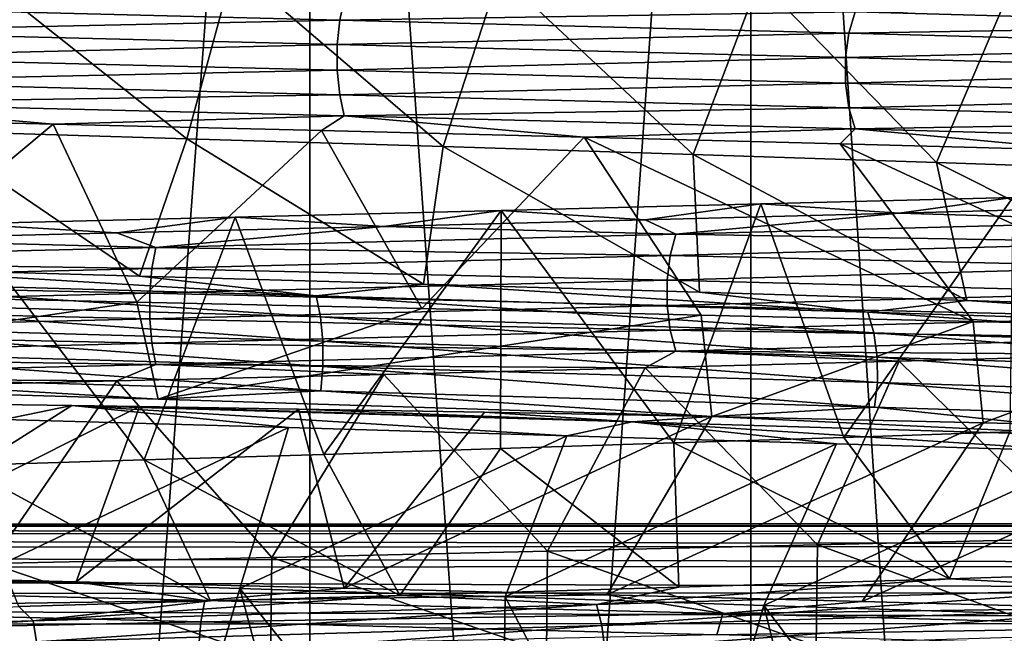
# Model space of a CAD drawing. Header units: metres. Extents: x -206 to 75, y -104 to 104.
# Tile 580 of 656: x 2.66 to 5.61, y -59.43 to -57.59. Entities that reach past the tile are written whole.
import ezdxf

# ---------------------------------------------------------------- set-up
doc = ezdxf.new("R2010")
doc.units = ezdxf.units.M
doc.layers.add('solid_01_1-CONSUMER_THERM_B_125288', color=7, linetype='CONTINUOUS')

msp = doc.modelspace()

# ---------------------------------------------------------------- linework, layer by layer
at = {"layer": 'solid_01_1-CONSUMER_THERM_B_125288'}
for points in [[(-27.776106, 66.214066), (28.050987, 67.836098), (-27.757145, -66.232315)], [(28.050987, 67.836098), (-27.757065, -66.785934), (-27.757145, -66.232315)], [(28.050987, 67.836098), (27.851068, 67.319839), (-27.757065, -66.785934)], [(27.851068, 67.319839), (27.74942, 66.775635), (-27.757065, -66.785934)], [(27.74942, 66.775635), (-28.058632, -67.846397), (-27.858715, -67.330139)], [(27.74942, 66.775635), (27.749498, 66.222015), (-28.058632, -67.846397)], [(27.74942, 66.775635), (-27.858715, -67.330139), (-27.757065, -66.785934)], [(27.749498, 66.222015), (27.768459, -66.224365), (-28.058632, -67.846397)], [(-18.213459, -45.817539, 1.5), (-19.476553, -45.904934, 1.5), (69.506912, -74.995201, 1.5)], [(37.092922, -58.218811, 1.5), (-18.213459, -45.817539, 1.5), (69.506912, -74.995201, 1.5)], [(37.092922, -58.218811, 1.5), (35.395393, -57.260349, 1.5), (-18.213459, -45.817539, 1.5)], [(-19.476553, -45.904934, 1.5), (-20.110367, -46.015713, 1.5), (69.506912, -74.995201, 1.5)], [(-20.110367, -46.015713, 1.5), (-20.738798, -46.171688, 1.5), (69.506912, -74.995201, 1.5)], [(-20.738798, -46.171688, 1.5), (-21.356617, -46.372227, 1.5), (69.506912, -74.995201, 1.5)], [(-21.356617, -46.372227, 1.5), (-21.958729, -46.615906, 1.5), (69.506912, -74.995201, 1.5)], [(-38.864662, -46.52047, 75.400002), (-54.590946, -63.612965, 75.400002), (54.609055, -63.597332, 75.400002)], [(-37.59338, -46.610531, 75.400002), (-38.864662, -46.52047, 75.400002), (54.609055, -63.597332, 75.400002)], [(37.606621, -46.599766, 75.400002), (-37.59338, -46.610531, 75.400002), (54.609055, -63.597332, 75.400002)], [(-21.958729, -46.615906, 1.5), (-22.540312, -46.900536, 1.5), (69.506912, -74.995201, 1.5)], [(-22.540312, -46.900536, 1.5), (-23.096958, -47.223244, 1.5), (69.506912, -74.995201, 1.5)], [(-23.096958, -47.223244, 1.5), (-24.120508, -47.968487, 1.5), (69.506912, -74.995201, 1.5)], [(-24.120508, -47.968487, 1.5), (-33.833458, -56.120991, 1.5), (69.506912, -74.995201, 1.5)], [(-11.99159, -59.106865, 72.400002), (-11.993093, -48.606865, 72.400002), (12.006907, -48.603428, 72.400002)], [(-11.99159, -59.106865, 72.400002), (12.006907, -48.603428, 72.400002), (12.00841, -59.103428, 72.400002)], [(-6.984468, -50.99984, 9.001026), (6.979857, -50.999832, 8.998974), (6.979864, -65, 8.998974)], [(-6.984461, -65, 9.001026), (-6.984468, -50.99984, 9.001026), (6.979864, -65, 8.998974)], [(-6.979903, -65, 40.001026), (6.984415, -50.999832, 39.998974), (-6.97991, -50.99984, 40.001026)], [(-6.979903, -65, 40.001026), (6.984422, -65, 39.998974), (6.984415, -50.999832, 39.998974)], [(2.146529, -72, 34.829315), (2.146465, -53.385639, 34.829338), (3.532986, -53.385639, 34.440849)], [(2.146607, -72, 14.170701), (3.532986, -53.385639, 14.55915), (2.146465, -53.385639, 14.170664)], [(3.533028, -72, 34.440823), (2.146529, -72, 34.829315), (3.532986, -53.385639, 34.440849)], [(2.146607, -72, 14.170701), (3.533077, -72, 14.559195), (3.532986, -53.385639, 14.55915)], [(3.533028, -72, 34.440823), (3.532986, -53.385639, 34.440849), (4.853693, -53.385639, 33.867184)], [(4.853677, -72, 15.132814), (4.853693, -53.385639, 15.132814), (3.532986, -53.385639, 14.55915)], [(3.533077, -72, 14.559195), (4.853677, -72, 15.132814), (3.532986, -53.385639, 14.55915)], [(4.853642, -72, 33.867203), (3.533028, -72, 34.440823), (4.853693, -53.385639, 33.867184)], [(6.083911, -72, 33.11908), (4.853642, -72, 33.867203), (4.853693, -53.385639, 33.867184)], [(4.853677, -72, 15.132814), (6.083931, -72, 15.880934), (4.853693, -53.385639, 15.132814)], [(6.083911, -72, 33.11908), (4.853693, -53.385639, 33.867184), (6.083986, -53.385639, 33.119026)], [(6.083931, -72, 15.880934), (6.083986, -53.385639, 15.880974), (4.853693, -53.385639, 15.132814)], [(-33.833458, -56.120991, 1.5), (-35.386375, -57.270309, 1.5), (69.506912, -74.995201, 1.5)], [(-35.386375, -57.270309, 1.5), (-37.08342, -58.229198, 1.5), (69.506912, -74.995201, 1.5)], [(2.491508, -57.415817, 12.506051), (2.382076, -57.926285, 12.483838), (3.164559, -57.949783, 12.665813)], [(2.491508, -57.415817, 12.506051), (3.164559, -57.949783, 12.665813), (3.303779, -57.435658, 12.703922)], [(3.303779, -57.435658, 12.703922), (3.164559, -57.949783, 12.665813), (3.931733, -57.973152, 12.898109)], [(3.303779, -57.435658, 12.703922), (3.931733, -57.973152, 12.898109), (4.100842, -57.455376, 12.9568)], [(4.100842, -57.455376, 12.9568), (3.931733, -57.973152, 12.898109), (4.68076, -57.996723, 13.179539)], [(4.100842, -57.455376, 12.9568), (4.68076, -57.996723, 13.179539), (4.878598, -57.47496, 13.263379)], [(4.878598, -57.47496, 13.263379), (4.68076, -57.996723, 13.179539), (5.409334, -58.020832, 13.509028)], [(4.878598, -57.47496, 13.263379), (5.409334, -58.020832, 13.509028), (5.633607, -57.494602, 13.622279)], [(5.633607, -57.494602, 13.622279), (5.409334, -58.020832, 13.509028), (6.11525, -58.0453, 13.885574)], [(3.635607, -57.530613, 12.945755), (3.622053, -57.594078, 12.988828), (2.030112, -57.554863, 12.604815)], [(3.635607, -57.530613, 12.945755), (5.166309, -57.569828, 13.544712), (3.622053, -57.594078, 12.988828)], [(2.030112, -57.554863, 12.604815), (3.622053, -57.594078, 12.988828), (2.026011, -57.628414, 12.628842)], [(5.166309, -57.569828, 13.544712), (6.579411, -57.560875, 14.256444), (6.602176, -57.609043, 14.344954)], [(3.622053, -57.594078, 12.988828), (3.614737, -57.667629, 13.01208), (2.026011, -57.628414, 12.628842)], [(3.622053, -57.594078, 12.988828), (5.14705, -57.633293, 13.585552), (3.614737, -57.667629, 13.01208)], [(5.166309, -57.569828, 13.544712), (5.14705, -57.633293, 13.585552), (3.622053, -57.594078, 12.988828)], [(5.166309, -57.569828, 13.544712), (6.602176, -57.609043, 14.344954), (5.14705, -57.633293, 13.585552)], [(6.602176, -57.609043, 14.344954), (6.577564, -57.672508, 14.382811), (5.14705, -57.633293, 13.585552)], [(2.026011, -57.628414, 12.628842), (3.614737, -57.667629, 13.01208), (2.026021, -57.705299, 12.628779)], [(5.14705, -57.633293, 13.585552), (5.136653, -57.706844, 13.607599), (3.614737, -57.667629, 13.01208)], [(5.14705, -57.633293, 13.585552), (6.577564, -57.672508, 14.382811), (5.136653, -57.706844, 13.607599)], [(3.614737, -57.667629, 13.01208), (3.614756, -57.744514, 13.012019), (2.026021, -57.705299, 12.628779)], [(3.614737, -57.667629, 13.01208), (5.136653, -57.706844, 13.607599), (3.614756, -57.744514, 13.012019)], [(6.577564, -57.672508, 14.382811), (6.564278, -57.746063, 14.403246), (5.136653, -57.706844, 13.607599)], [(2.026021, -57.705299, 12.628779), (3.614756, -57.744514, 13.012019), (2.030142, -57.77882, 12.604639)], [(5.136653, -57.706844, 13.607599), (5.13668, -57.78373, 13.607541), (3.614756, -57.744514, 13.012019)], [(5.136653, -57.706844, 13.607599), (6.564278, -57.746063, 14.403246), (5.13668, -57.78373, 13.607541)], [(3.614756, -57.744514, 13.012019), (3.622107, -57.818039, 12.988658), (2.030142, -57.77882, 12.604639)], [(3.614756, -57.744514, 13.012019), (5.13668, -57.78373, 13.607541), (3.622107, -57.818039, 12.988658)], [(6.564278, -57.746063, 14.403246), (6.564312, -57.822945, 14.403193), (5.13668, -57.78373, 13.607541)], [(2.030142, -57.77882, 12.604639), (3.622107, -57.818039, 12.988658), (2.037753, -57.842216, 12.560039)], [(5.13668, -57.78373, 13.607541), (5.147126, -57.857254, 13.585391), (3.622107, -57.818039, 12.988658)], [(5.13668, -57.78373, 13.607541), (6.564312, -57.822945, 14.403193), (5.147126, -57.857254, 13.585391)], [(3.622107, -57.818039, 12.988658), (3.635688, -57.881432, 12.945498), (2.037753, -57.842216, 12.560039)], [(3.622107, -57.818039, 12.988658), (5.147126, -57.857254, 13.585391), (3.635688, -57.881432, 12.945498)], [(6.564312, -57.822945, 14.403193), (6.577661, -57.896469, 14.382661), (5.147126, -57.857254, 13.585391)], [(2.037753, -57.842216, 12.560039), (2.763508, -57.905819, 12.643284), (1.946744, -57.88607, 12.482332)], [(2.037753, -57.842216, 12.560039), (3.635688, -57.881432, 12.945498), (2.763508, -57.905819, 12.643284)], [(5.147126, -57.857254, 13.585391), (5.166425, -57.920647, 13.544468), (3.635688, -57.881432, 12.945498)], [(5.147126, -57.857254, 13.585391), (6.577661, -57.896469, 14.382661), (5.166425, -57.920647, 13.544468)], [(2.1466, -58.420815, 11.475711), (1.946744, -57.88607, 12.482332), (2.763508, -57.905819, 12.643284)], [(3.635688, -57.881432, 12.945498), (3.567236, -57.925564, 12.859605), (2.763508, -57.905819, 12.643284)], [(3.635688, -57.881432, 12.945498), (4.354116, -57.945309, 13.13062), (3.567236, -57.925564, 12.859605)], [(3.635688, -57.881432, 12.945498), (5.166425, -57.920647, 13.544468), (4.354116, -57.945309, 13.13062)], [(3.014034, -58.44006, 11.648712), (2.1466, -58.420815, 11.475711), (2.763508, -57.905819, 12.643284)], [(3.014034, -58.44006, 11.648712), (2.763508, -57.905819, 12.643284), (3.567236, -57.925564, 12.859605)], [(5.166425, -57.920647, 13.544468), (5.12075, -57.965057, 13.454946), (4.354116, -57.945309, 13.13062)], [(5.166425, -57.920647, 13.544468), (5.863731, -57.984806, 13.830842), (5.12075, -57.965057, 13.454946)], [(6.577661, -57.896469, 14.382661), (6.602324, -57.959862, 14.344727), (5.166425, -57.920647, 13.544468)], [(5.166425, -57.920647, 13.544468), (6.602324, -57.959862, 14.344727), (5.863731, -57.984806, 13.830842)], [(2.382076, -57.926285, 12.483838), (2.156555, -58.337231, 11.569734), (3.022297, -58.361706, 11.743735)], [(3.164559, -57.949783, 12.665813), (2.382076, -57.926285, 12.483838), (3.022297, -58.361706, 11.743735)], [(3.867932, -58.459297, 11.879417), (3.014034, -58.44006, 11.648712), (3.567236, -57.925564, 12.859605)], [(3.164559, -57.949783, 12.665813), (3.022297, -58.361706, 11.743735), (3.872865, -58.386063, 11.974893)], [(3.931733, -57.973152, 12.898109), (3.164559, -57.949783, 12.665813), (3.872865, -58.386063, 11.974893)], [(3.867932, -58.459297, 11.879417), (3.567236, -57.925564, 12.859605), (4.354116, -57.945309, 13.13062)], [(4.704462, -58.478718, 12.166791), (3.867932, -58.459297, 11.879417), (4.354116, -57.945309, 13.13062)], [(5.519872, -58.498199, 12.509544), (4.354116, -57.945309, 13.13062), (5.12075, -57.965057, 13.454946)], [(5.519872, -58.498199, 12.509544), (4.704462, -58.478718, 12.166791), (4.354116, -57.945309, 13.13062)], [(3.931733, -57.973152, 12.898109), (3.872865, -58.386063, 11.974893), (4.69943, -58.410271, 12.260319)], [(4.68076, -57.996723, 13.179539), (3.931733, -57.973152, 12.898109), (4.69943, -58.410271, 12.260319)], [(6.310495, -58.517582, 12.906137), (5.12075, -57.965057, 13.454946), (5.863731, -57.984806, 13.830842)], [(6.310495, -58.517582, 12.906137), (5.519872, -58.498199, 12.509544), (5.12075, -57.965057, 13.454946)], [(4.68076, -57.996723, 13.179539), (4.69943, -58.410271, 12.260319), (5.500431, -58.434555, 12.598709)], [(5.409334, -58.020832, 13.509028), (4.68076, -57.996723, 13.179539), (5.500431, -58.434555, 12.598709)], [(5.409334, -58.020832, 13.509028), (5.500431, -58.434555, 12.598709), (6.281097, -58.459183, 12.992324)], [(6.11525, -58.0453, 13.885574), (5.409334, -58.020832, 13.509028), (6.281097, -58.459183, 12.992324)], [(5.637942, -58.125874, 35.375473), (5.131788, -58.845196, 35.623268), (4.883082, -58.145523, 35.734673)], [(5.298112, -58.173153, 35.461472), (5.637942, -58.125874, 35.375473), (4.883082, -58.145523, 35.734673)], [(5.637942, -58.125874, 35.375473), (5.629227, -58.828445, 35.37999), (5.131788, -58.845196, 35.623268)], [(5.298112, -58.173153, 35.461472), (6.034404, -58.153412, 35.073906), (5.637942, -58.125874, 35.375473)], [(4.883082, -58.145523, 35.734673), (4.623358, -58.862141, 35.844025), (4.105303, -58.165112, 36.041615)], [(4.53681, -58.192894, 35.797596), (4.883082, -58.145523, 35.734673), (4.105303, -58.165112, 36.041615)], [(4.53681, -58.192894, 35.797596), (5.298112, -58.173153, 35.461472), (4.883082, -58.145523, 35.734673)], [(4.883082, -58.145523, 35.734673), (5.131788, -58.845196, 35.623268), (4.623358, -58.862141, 35.844025)], [(6.101998, -58.197277, 34.963287), (6.034404, -58.153412, 35.073906), (5.298112, -58.173153, 35.461472)], [(3.308542, -58.184799, 36.294743), (3.036109, -58.913136, 36.36779), (2.496262, -58.204613, 36.492962)], [(2.95442, -58.232376, 36.310474), (3.308542, -58.184799, 36.294743), (2.496262, -58.204613, 36.492962)], [(2.95442, -58.232376, 36.310474), (3.754254, -58.212639, 36.081001), (3.308542, -58.184799, 36.294743)], [(3.308542, -58.184799, 36.294743), (3.574695, -58.896187, 36.216824), (3.036109, -58.913136, 36.36779)], [(4.105303, -58.165112, 36.041615), (3.574695, -58.896187, 36.216824), (3.308542, -58.184799, 36.294743)], [(3.754254, -58.212639, 36.081001), (4.105303, -58.165112, 36.041615), (3.308542, -58.184799, 36.294743)], [(4.105303, -58.165112, 36.041615), (4.104253, -58.879166, 36.041988), (3.574695, -58.896187, 36.216824)], [(3.754254, -58.212639, 36.081001), (4.53681, -58.192894, 35.797596), (4.105303, -58.165112, 36.041615)], [(4.105303, -58.165112, 36.041615), (4.623358, -58.862141, 35.844025), (4.104253, -58.879166, 36.041988)], [(4.629205, -58.236492, 35.693027), (5.298112, -58.173153, 35.461472), (4.53681, -58.192894, 35.797596)], [(6.101998, -58.197277, 34.963287), (5.298112, -58.173153, 35.461472), (4.629205, -58.236492, 35.693027)], [(2.14112, -58.25211, 36.484886), (2.95442, -58.232376, 36.310474), (2.496262, -58.204613, 36.492962)], [(2.496262, -58.204613, 36.492962), (3.036109, -58.913136, 36.36779), (2.490118, -58.929955, 36.494236)], [(3.071002, -58.275707, 36.216583), (3.754254, -58.212639, 36.081001), (2.95442, -58.232376, 36.310474)], [(4.629205, -58.236492, 35.693027), (3.754254, -58.212639, 36.081001), (3.071002, -58.275707, 36.216583)], [(4.629205, -58.236492, 35.693027), (4.53681, -58.192894, 35.797596), (3.754254, -58.212639, 36.081001)], [(6.101998, -58.197277, 34.963287), (4.629205, -58.236492, 35.693027), (6.07925, -58.260742, 34.924282)], [(-37.08342, -58.229198, 1.5), (-37.97641, -58.629772, 1.5), (69.506912, -74.995201, 1.5)], [(3.071002, -58.275707, 36.216583), (2.95442, -58.232376, 36.310474), (2.14112, -58.25211, 36.484886)], [(4.629205, -58.236492, 35.693027), (3.071002, -58.275707, 36.216583), (4.611947, -58.299961, 35.651299)], [(4.629205, -58.236492, 35.693027), (4.611947, -58.299961, 35.651299), (6.07925, -58.260742, 34.924282)], [(3.071002, -58.275707, 36.216583), (2.14112, -58.25211, 36.484886), (1.456456, -58.314922, 36.524845)], [(6.07925, -58.260742, 34.924282), (4.611947, -58.299961, 35.651299), (6.06697, -58.334297, 34.903225)], [(3.071002, -58.275707, 36.216583), (1.456456, -58.314922, 36.524845), (3.059553, -58.339176, 36.172901)], [(3.071002, -58.275707, 36.216583), (3.059553, -58.339176, 36.172901), (4.611947, -58.299961, 35.651299)], [(4.611947, -58.299961, 35.651299), (3.059553, -58.339176, 36.172901), (4.602631, -58.373516, 35.628773)], [(4.611947, -58.299961, 35.651299), (4.602631, -58.373516, 35.628773), (6.06697, -58.334297, 34.903225)], [(1.456456, -58.314922, 36.524845), (1.451026, -58.378391, 36.480015), (3.059553, -58.339176, 36.172901)], [(6.06697, -58.334297, 34.903225), (4.602631, -58.373516, 35.628773), (6.067002, -58.411179, 34.903278)], [(3.059553, -58.339176, 36.172901), (1.451026, -58.378391, 36.480015), (3.053373, -58.412731, 36.149323)], [(3.551833, -58.420986, 11.816297), (2.156555, -58.337231, 11.569734), (1.836576, -58.372265, 11.458876)], [(3.551833, -58.420986, 11.816297), (3.022297, -58.361706, 11.743735), (2.156555, -58.337231, 11.569734)], [(3.551833, -58.420986, 11.816297), (3.872865, -58.386063, 11.974893), (3.022297, -58.361706, 11.743735)], [(3.059553, -58.339176, 36.172901), (3.053373, -58.412731, 36.149323), (4.602631, -58.373516, 35.628773)], [(1.451026, -58.378391, 36.480015), (1.448095, -58.451946, 36.455818), (3.053373, -58.412731, 36.149323)], [(1.836576, -58.372265, 11.458876), (1.843075, -58.434887, 11.412766), (3.564396, -58.483608, 11.771451)], [(3.551833, -58.420986, 11.816297), (1.836576, -58.372265, 11.458876), (3.564396, -58.483608, 11.771451)], [(4.602631, -58.373516, 35.628773), (3.053373, -58.412731, 36.149323), (4.602655, -58.450394, 35.628834)], [(5.203649, -58.469707, 12.39782), (3.872865, -58.386063, 11.974893), (3.551833, -58.420986, 11.816297)], [(5.203649, -58.469707, 12.39782), (4.69943, -58.410271, 12.260319), (3.872865, -58.386063, 11.974893)], [(4.602631, -58.373516, 35.628773), (4.602655, -58.450394, 35.628834), (6.067002, -58.411179, 34.903278)], [(3.014034, -58.44006, 11.648712), (1.366435, -58.681183, 11.370915), (2.1466, -58.420815, 11.475711)], [(3.053373, -58.412731, 36.149323), (1.448095, -58.451946, 36.455818), (3.053389, -58.489609, 36.149384)], [(3.053373, -58.412731, 36.149323), (3.053389, -58.489609, 36.149384), (4.602655, -58.450394, 35.628834)], [(3.551833, -58.420986, 11.816297), (3.564396, -58.483608, 11.771451), (5.222052, -58.53233, 12.355033)], [(5.203649, -58.469707, 12.39782), (3.551833, -58.420986, 11.816297), (5.222052, -58.53233, 12.355033)], [(6.067002, -58.411179, 34.903278), (4.602655, -58.450394, 35.628834), (6.07934, -58.484703, 34.924435)], [(5.203649, -58.469707, 12.39782), (5.500431, -58.434555, 12.598709), (4.69943, -58.410271, 12.260319)], [(3.014034, -58.44006, 11.648712), (3.077936, -58.730919, 11.663867), (1.366435, -58.681183, 11.370915)], [(1.448095, -58.451946, 36.455818), (1.448103, -58.528824, 36.455879), (3.053389, -58.489609, 36.149384)], [(1.843075, -58.434887, 11.412766), (1.846689, -58.507698, 11.387174), (3.571376, -58.556416, 11.746563)], [(3.564396, -58.483608, 11.771451), (1.843075, -58.434887, 11.412766), (3.571376, -58.556416, 11.746563)], [(3.867932, -58.459297, 11.879417), (3.077936, -58.730919, 11.663867), (3.014034, -58.44006, 11.648712)], [(4.602655, -58.450394, 35.628834), (3.053389, -58.489609, 36.149384), (4.612015, -58.523918, 35.651463)], [(4.602655, -58.450394, 35.628834), (4.612015, -58.523918, 35.651463), (6.07934, -58.484703, 34.924435)], [(6.762019, -58.518425, 13.19675), (5.500431, -58.434555, 12.598709), (5.203649, -58.469707, 12.39782)], [(6.762019, -58.518425, 13.19675), (6.281097, -58.459183, 12.992324), (5.500431, -58.434555, 12.598709)], [(4.704462, -58.478718, 12.166791), (3.077936, -58.730919, 11.663867), (3.867932, -58.459297, 11.879417)], [(4.704462, -58.478718, 12.166791), (4.736264, -58.782433, 12.178969), (3.077936, -58.730919, 11.663867)], [(5.519872, -58.498199, 12.509544), (4.736264, -58.782433, 12.178969), (4.704462, -58.478718, 12.166791)], [(5.203649, -58.469707, 12.39782), (5.222052, -58.53233, 12.355033), (6.785931, -58.581047, 13.156789)], [(6.762019, -58.518425, 13.19675), (5.203649, -58.469707, 12.39782), (6.785931, -58.581047, 13.156789)], [(3.053389, -58.489609, 36.149384), (1.448103, -58.528824, 36.455879), (3.059598, -58.563137, 36.173073)], [(1.846689, -58.507698, 11.387174), (1.84694, -58.583744, 11.385489), (3.571849, -58.632462, 11.744926)], [(3.571376, -58.556416, 11.746563), (1.846689, -58.507698, 11.387174), (3.571849, -58.632462, 11.744926)], [(3.053389, -58.489609, 36.149384), (3.059598, -58.563137, 36.173073), (4.612015, -58.523918, 35.651463)], [(3.564396, -58.483608, 11.771451), (3.571376, -58.556416, 11.746563), (5.232273, -58.605133, 12.331288)], [(5.222052, -58.53233, 12.355033), (3.564396, -58.483608, 11.771451), (5.232273, -58.605133, 12.331288)], [(6.07934, -58.484703, 34.924435), (4.612015, -58.523918, 35.651463), (6.102135, -58.5481, 34.96352)], [(5.519872, -58.498199, 12.509544), (5.549653, -58.801872, 12.523299), (4.736264, -58.782433, 12.178969)], [(6.310495, -58.517582, 12.906137), (5.549653, -58.801872, 12.523299), (5.519872, -58.498199, 12.509544)], [(1.448103, -58.528824, 36.455879), (1.451048, -58.602352, 36.480194), (3.059598, -58.563137, 36.173073)], [(4.612015, -58.523918, 35.651463), (3.059598, -58.563137, 36.173073), (4.629309, -58.587315, 35.693279)], [(4.612015, -58.523918, 35.651463), (4.629309, -58.587315, 35.693279), (6.102135, -58.5481, 34.96352)], [(5.222052, -58.53233, 12.355033), (5.232273, -58.605133, 12.331288), (6.799209, -58.653851, 13.134614)], [(6.785931, -58.581047, 13.156789), (5.222052, -58.53233, 12.355033), (6.799209, -58.653851, 13.134614)], [(6.310495, -58.517582, 12.906137), (6.337407, -58.82111, 12.920826), (5.549653, -58.801872, 12.523299)], [(3.059598, -58.563137, 36.173073), (1.451048, -58.602352, 36.480194), (3.07107, -58.62653, 36.216843)], [(3.059598, -58.563137, 36.173073), (3.07107, -58.62653, 36.216843), (4.629309, -58.587315, 35.693279)], [(3.571376, -58.556416, 11.746563), (3.571849, -58.632462, 11.744926), (5.232958, -58.681183, 12.329728)], [(5.232273, -58.605133, 12.331288), (3.571376, -58.556416, 11.746563), (5.232958, -58.681183, 12.329728)], [(6.102135, -58.5481, 34.96352), (4.629309, -58.587315, 35.693279), (6.034395, -58.597099, 35.07391)], [(1.84694, -58.583744, 11.385489), (1.843814, -58.657513, 11.407756), (3.565794, -58.706234, 11.766585)], [(3.571849, -58.632462, 11.744926), (1.84694, -58.583744, 11.385489), (3.565794, -58.706234, 11.766585)], [(4.629309, -58.587315, 35.693279), (3.07107, -58.62653, 36.216843), (4.536801, -58.636581, 35.7976)], [(4.629309, -58.587315, 35.693279), (4.536801, -58.636581, 35.7976), (5.298103, -58.616837, 35.461475)], [(4.629309, -58.587315, 35.693279), (5.298103, -58.616837, 35.461475), (6.034395, -58.597099, 35.07391)], [(5.839553, -59.148247, 36.338058), (6.034395, -58.597099, 35.07391), (5.298103, -58.616837, 35.461475)], [(1.451048, -58.602352, 36.480194), (1.456488, -58.665745, 36.525116), (3.07107, -58.62653, 36.216843)], [(3.07107, -58.62653, 36.216843), (1.456488, -58.665745, 36.525116), (2.95441, -58.676064, 36.310474)], [(3.07107, -58.62653, 36.216843), (2.95441, -58.676064, 36.310474), (3.754245, -58.656322, 36.081005)], [(3.07107, -58.62653, 36.216843), (3.754245, -58.656322, 36.081005), (4.536801, -58.636581, 35.7976)], [(5.053138, -59.167244, 36.6945), (5.298103, -58.616837, 35.461475), (4.536801, -58.636581, 35.7976)], [(5.053138, -59.167244, 36.6945), (5.839553, -59.148247, 36.338058), (5.298103, -58.616837, 35.461475)], [(5.232273, -58.605133, 12.331288), (5.232958, -58.681183, 12.329728), (6.800096, -58.7299, 13.133158)], [(6.799209, -58.653851, 13.134614), (5.232273, -58.605133, 12.331288), (6.800096, -58.7299, 13.133158)], [(-37.97641, -58.629772, 1.5), (-38.893284, -58.974602, 1.5), (69.506912, -74.995201, 1.5)], [(1.366435, -58.681183, 11.370915), (3.077936, -58.730919, 11.663867), (1.843814, -58.657513, 11.407756)], [(3.077936, -58.730919, 11.663867), (3.565794, -58.706234, 11.766585), (1.843814, -58.657513, 11.407756)], [(3.418391, -59.205135, 37.249691), (3.754245, -58.656322, 36.081005), (2.95441, -58.676064, 36.310474)], [(3.418391, -59.205135, 37.249691), (4.244842, -59.186249, 36.998852), (3.754245, -58.656322, 36.081005)], [(3.571849, -58.632462, 11.744926), (3.565794, -58.706234, 11.766585), (5.224082, -58.754955, 12.350396)], [(5.232958, -58.681183, 12.329728), (3.571849, -58.632462, 11.744926), (5.224082, -58.754955, 12.350396)], [(4.244842, -59.186249, 36.998852), (4.536801, -58.636581, 35.7976), (3.754245, -58.656322, 36.081005)], [(4.244842, -59.186249, 36.998852), (5.053138, -59.167244, 36.6945), (4.536801, -58.636581, 35.7976)], [(1.456488, -58.665745, 36.525116), (2.14111, -58.695793, 36.484886), (2.95441, -58.676064, 36.310474)], [(2.577392, -59.223907, 37.445927), (2.95441, -58.676064, 36.310474), (2.14111, -58.695793, 36.484886)], [(2.577392, -59.223907, 37.445927), (3.418391, -59.205135, 37.249691), (2.95441, -58.676064, 36.310474)], [(5.232958, -58.681183, 12.329728), (5.224082, -58.754955, 12.350396), (6.788557, -58.803677, 13.152464)], [(6.800096, -58.7299, 13.133158), (5.232958, -58.681183, 12.329728), (6.788557, -58.803677, 13.152464)], [(3.077936, -58.730919, 11.663867), (4.736264, -58.782433, 12.178969), (3.565794, -58.706234, 11.766585)], [(4.736264, -58.782433, 12.178969), (5.224082, -58.754955, 12.350396), (3.565794, -58.706234, 11.766585)], [(2.016987, -59.258362, 12.493654), (2.595807, -58.746361, 11.582571), (2.819827, -58.749779, 11.626564)], [(2.595807, -58.746361, 11.582571), (2.615832, -58.791439, 11.644014), (2.819827, -58.749779, 11.626564)], [(2.016987, -59.258362, 12.493654), (2.819827, -58.749779, 11.626564), (3.022558, -58.75293, 11.669953)], [(2.832985, -59.278114, 12.659849), (2.016987, -59.258362, 12.493654), (3.022558, -58.75293, 11.669953)], [(2.819827, -58.749779, 11.626564), (2.615832, -58.791439, 11.644014), (3.468915, -58.816151, 11.846762)], [(2.819827, -58.749779, 11.626564), (3.468915, -58.816151, 11.846762), (4.30245, -58.840775, 12.104529)], [(2.819827, -58.749779, 11.626564), (4.30245, -58.840775, 12.104529), (4.498531, -58.798336, 12.110278)], [(3.022558, -58.75293, 11.669953), (2.819827, -58.749779, 11.626564), (4.498531, -58.798336, 12.110278)], [(2.832985, -59.278114, 12.659849), (3.022558, -58.75293, 11.669953), (3.498688, -58.760571, 11.785442)], [(3.635924, -59.297874, 12.881284), (2.832985, -59.278114, 12.659849), (3.498688, -58.760571, 11.785442)], [(3.498688, -58.760571, 11.785442), (3.022558, -58.75293, 11.669953), (4.498531, -58.798336, 12.110278)], [(4.055813, -58.770012, 11.945441), (3.498688, -58.760571, 11.785442), (4.498531, -58.798336, 12.110278)], [(3.635924, -59.297874, 12.881284), (3.498688, -58.760571, 11.785442), (4.055813, -58.770012, 11.945441)], [(3.635924, -59.297874, 12.881284), (4.055813, -58.770012, 11.945441), (4.736264, -58.782433, 12.178969)], [(4.736264, -58.782433, 12.178969), (4.055813, -58.770012, 11.945441), (4.498531, -58.798336, 12.110278)], [(4.736264, -58.782433, 12.178969), (6.093413, -58.84679, 12.812309), (5.224082, -58.754955, 12.350396)], [(6.093413, -58.84679, 12.812309), (6.788557, -58.803677, 13.152464), (5.224082, -58.754955, 12.350396)], [(2.510883, -59.272511, 12.510092), (3.468915, -58.816151, 11.846762), (2.615832, -58.791439, 11.644014)], [(4.421823, -59.317627, 13.156846), (3.635924, -59.297874, 12.881284), (4.736264, -58.782433, 12.178969)], [(4.498531, -58.798336, 12.110278), (4.30245, -58.840775, 12.104529), (5.110525, -58.86507, 12.414783)], [(5.549653, -58.801872, 12.523299), (4.421823, -59.317627, 13.156846), (4.736264, -58.782433, 12.178969)], [(5.549653, -58.801872, 12.523299), (5.18684, -59.337379, 13.485423), (4.421823, -59.317627, 13.156846)], [(4.736264, -58.782433, 12.178969), (4.498531, -58.798336, 12.110278), (6.093413, -58.84679, 12.812309)], [(4.498531, -58.798336, 12.110278), (5.110525, -58.86507, 12.414783), (5.895729, -58.889118, 12.77821)], [(4.498531, -58.798336, 12.110278), (5.895729, -58.889118, 12.77821), (6.093413, -58.84679, 12.812309)], [(5.549653, -58.801872, 12.523299), (6.337407, -58.82111, 12.920826), (5.18684, -59.337379, 13.485423)], [(2.510883, -59.272511, 12.510092), (3.323106, -59.298138, 12.709352), (3.468915, -58.816151, 11.846762)], [(3.323106, -59.298138, 12.709352), (4.30245, -58.840775, 12.104529), (3.468915, -58.816151, 11.846762)], [(5.131788, -58.845196, 35.623268), (5.629227, -58.828445, 35.37999), (5.448382, -59.269279, 36.424942)], [(6.337407, -58.82111, 12.920826), (5.927445, -59.357132, 13.86583), (5.18684, -59.337379, 13.485423)], [(5.629227, -58.828445, 35.37999), (6.228404, -59.244843, 36.037113), (5.448382, -59.269279, 36.424942)], [(3.323106, -59.298138, 12.709352), (4.118066, -59.323746, 12.962934), (4.30245, -58.840775, 12.104529)], [(4.104253, -58.879166, 36.041988), (4.623358, -58.862141, 35.844025), (4.637967, -59.294048, 36.76207)], [(4.118066, -59.323746, 12.962934), (5.110525, -58.86507, 12.414783), (4.30245, -58.840775, 12.104529)], [(4.118066, -59.323746, 12.962934), (4.892908, -59.348915, 13.269604), (5.110525, -58.86507, 12.414783)], [(4.623358, -58.862141, 35.844025), (5.131788, -58.845196, 35.623268), (5.448382, -59.269279, 36.424942)], [(4.623358, -58.862141, 35.844025), (5.448382, -59.269279, 36.424942), (4.637967, -59.294048, 36.76207)], [(4.892908, -59.348915, 13.269604), (5.895729, -58.889118, 12.77821), (5.110525, -58.86507, 12.414783)], [(3.574695, -58.896187, 36.216824), (4.104253, -58.879166, 36.041988), (3.802352, -59.318932, 37.045601)], [(4.104253, -58.879166, 36.041988), (4.637967, -59.294048, 36.76207), (3.802352, -59.318932, 37.045601)], [(4.892908, -59.348915, 13.269604), (5.645063, -59.373432, 13.628221), (5.895729, -58.889118, 12.77821)], [(2.490118, -58.929955, 36.494236), (3.036109, -58.913136, 36.36779), (3.234861, -59.335476, 37.203449)], [(3.036109, -58.913136, 36.36779), (3.574695, -58.896187, 36.216824), (3.802352, -59.318932, 37.045601)], [(3.036109, -58.913136, 36.36779), (3.802352, -59.318932, 37.045601), (3.234861, -59.335476, 37.203449)], [(2.490118, -58.929955, 36.494236), (3.234861, -59.335476, 37.203449), (2.660847, -59.351952, 37.335869)], [(-38.893284, -58.974602, 1.5), (-39.829464, -59.261909, 1.5), (69.506912, -74.995201, 1.5)], [(-11.99159, -59.106865, 68.382759), (-11.99159, -59.106865, 72.400002), (12.00841, -59.103428, 72.400002)], [(-11.99159, -59.106865, 63.799999), (-11.99159, -59.106865, 68.382759), (12.00841, -59.103428, 72.400002)], [(-11.99159, -59.106865, 63.799999), (12.00841, -59.103428, 72.400002), (12.00841, -59.103428, 68.382759)], [(-11.99159, -59.106865, 63.799999), (12.00841, -59.103428, 68.382759), (12.00841, -59.103428, 63.799999)], [(12.001168, -59.110672, 63.734474), (-11.99159, -59.106865, 63.799999), (12.00841, -59.103428, 63.799999)], [(12.001168, -59.110672, 63.734474), (-11.984345, -59.114109, 63.734474), (-11.99159, -59.106865, 63.799999)], [(12.001168, -59.110672, 63.734474), (11.978945, -59.1329, 63.670334), (-11.984345, -59.114109, 63.734474)], [(11.978945, -59.1329, 63.670334), (-11.962117, -59.13633, 63.670334), (-11.984345, -59.114109, 63.734474)], [(11.978945, -59.1329, 63.670334), (11.93946, -59.172401, 63.608635), (-11.962117, -59.13633, 63.670334)], [(11.93946, -59.172401, 63.608635), (-11.922619, -59.175816, 63.608635), (-11.962117, -59.13633, 63.670334)], [(5.053138, -59.167244, 36.6945), (5.836089, -59.451283, 36.339767), (5.839553, -59.148247, 36.338058)], [(11.93946, -59.172401, 63.608635), (11.879593, -59.232307, 63.553619), (-11.922619, -59.175816, 63.608635)], [(11.879593, -59.232307, 63.553619), (-11.862712, -59.235683, 63.553619), (-11.922619, -59.175816, 63.608635)], [(3.418391, -59.205135, 37.249691), (4.241139, -59.489265, 37.000111), (4.244842, -59.186249, 36.998852)], [(4.244842, -59.186249, 36.998852), (4.241139, -59.489265, 37.000111), (5.049236, -59.47031, 36.696114)], [(4.244842, -59.186249, 36.998852), (5.049236, -59.47031, 36.696114), (5.053138, -59.167244, 36.6945)], [(5.053138, -59.167244, 36.6945), (5.049236, -59.47031, 36.696114), (5.836089, -59.451283, 36.339767)], [(2.577392, -59.223907, 37.445927), (3.415132, -59.508045, 37.250565), (3.418391, -59.205135, 37.249691)], [(3.418391, -59.205135, 37.249691), (3.415132, -59.508045, 37.250565), (4.241139, -59.489265, 37.000111)], [(11.879593, -59.232307, 63.553619), (11.800555, -59.311337, 63.514492), (-11.862712, -59.235683, 63.553619)], [(11.800555, -59.311337, 63.514492), (-11.783684, -59.31472, 63.514492), (-11.862712, -59.235683, 63.553619)], [(2.577392, -59.223907, 37.445927), (2.573965, -59.526833, 37.446609), (3.415132, -59.508045, 37.250565)], [(6.00123, -59.297947, 36.227123), (5.448382, -59.269279, 36.424942), (6.228404, -59.244843, 36.037113)], [(-39.829464, -59.261909, 1.5), (-40.780582, -59.490482, 1.5), (69.506912, -74.995201, 1.5)], [(1.607911, -59.295311, 12.494498), (2.016987, -59.258362, 12.493654), (2.832985, -59.278114, 12.659849)], [(3.046038, -60.245365, 12.634754), (2.510883, -59.272511, 12.510092), (2.505803, -60.229156, 12.509029)], [(3.046038, -60.245365, 12.634754), (3.323106, -59.298138, 12.709352), (2.510883, -59.272511, 12.510092)], [(4.391736, -59.346664, 36.917522), (4.637967, -59.294048, 36.76207), (5.448382, -59.269279, 36.424942)], [(4.391736, -59.346664, 36.917522), (5.448382, -59.269279, 36.424942), (6.00123, -59.297947, 36.227123)], [(1.607911, -59.295311, 12.494498), (3.218489, -59.334526, 12.82312), (1.601916, -59.358784, 12.539259)], [(1.607911, -59.295311, 12.494498), (2.832985, -59.278114, 12.659849), (3.218489, -59.334526, 12.82312)], [(3.218489, -59.334526, 12.82312), (2.832985, -59.278114, 12.659849), (3.635924, -59.297874, 12.881284)], [(3.579135, -60.261753, 12.784533), (3.323106, -59.298138, 12.709352), (3.046038, -60.245365, 12.634754)], [(3.218489, -59.334526, 12.82312), (3.635924, -59.297874, 12.881284), (4.421823, -59.317627, 13.156846)], [(4.104653, -60.278374, 12.958155), (4.118066, -59.323746, 12.962934), (3.323106, -59.298138, 12.709352)], [(4.104653, -60.278374, 12.958155), (3.323106, -59.298138, 12.709352), (3.579135, -60.261753, 12.784533)], [(4.391736, -59.346664, 36.917522), (3.802352, -59.318932, 37.045601), (4.637967, -59.294048, 36.76207)], [(4.391736, -59.346664, 36.917522), (6.00123, -59.297947, 36.227123), (4.407252, -59.409275, 36.961411)], [(6.00123, -59.297947, 36.227123), (6.022436, -59.360558, 36.268574), (4.407252, -59.409275, 36.961411)], [(11.800555, -59.311337, 63.514492), (11.708453, -59.403473, 63.5), (-11.783684, -59.31472, 63.514492)], [(-11.783684, -59.31472, 63.514492), (11.708453, -59.403473, 63.5), (-11.691546, -59.406822, 63.5)], [(3.218489, -59.334526, 12.82312), (3.20649, -59.397999, 12.866656), (1.601916, -59.358784, 12.539259)], [(2.704211, -59.395386, 37.389191), (2.660847, -59.351952, 37.335869), (3.234861, -59.335476, 37.203449)], [(2.704211, -59.395386, 37.389191), (3.234861, -59.335476, 37.203449), (3.802352, -59.318932, 37.045601)], [(2.704211, -59.395386, 37.389191), (3.802352, -59.318932, 37.045601), (4.391736, -59.346664, 36.917522)], [(3.218489, -59.334526, 12.82312), (4.769998, -59.373745, 13.366093), (3.20649, -59.397999, 12.866656)], [(3.218489, -59.334526, 12.82312), (4.421823, -59.317627, 13.156846), (4.769998, -59.373745, 13.366093)], [(4.622118, -60.295254, 13.155469), (4.118066, -59.323746, 12.962934), (4.104653, -60.278374, 12.958155)], [(4.622118, -60.295254, 13.155469), (4.892908, -59.348915, 13.269604), (4.118066, -59.323746, 12.962934)], [(4.769998, -59.373745, 13.366093), (4.421823, -59.317627, 13.156846), (5.18684, -59.337379, 13.485423)], [(0.969438, -59.444103, 37.635612), (2.660847, -59.351952, 37.335869), (2.704211, -59.395386, 37.389191)], [(1.601916, -59.358784, 12.539259), (3.20649, -59.397999, 12.866656), (1.59868, -59.432339, 12.563419)], [(2.704211, -59.395386, 37.389191), (4.391736, -59.346664, 36.917522), (2.713763, -59.457993, 37.434742)], [(4.391736, -59.346664, 36.917522), (4.407252, -59.409275, 36.961411), (2.713763, -59.457993, 37.434742)], [(4.407252, -59.409275, 36.961411), (6.022436, -59.360558, 36.268574), (4.415855, -59.482025, 36.985767)], [(6.022436, -59.360558, 36.268574), (6.034196, -59.433311, 36.291576), (4.415855, -59.482025, 36.985767)], [(5.131343, -60.312256, 13.376527), (4.892908, -59.348915, 13.269604), (4.622118, -60.295254, 13.155469)], [(4.769998, -59.373745, 13.366093), (5.18684, -59.337379, 13.485423), (5.927445, -59.357132, 13.86583)], [(4.769998, -59.373745, 13.366093), (5.927445, -59.357132, 13.86583), (6.233361, -59.41296, 14.114592)], [(5.631783, -60.329296, 13.621336), (5.645063, -59.373432, 13.628221), (4.892908, -59.348915, 13.269604)], [(5.631783, -60.329296, 13.621336), (4.892908, -59.348915, 13.269604), (5.131343, -60.312256, 13.376527)], [(0.969438, -59.444103, 37.635612), (2.704211, -59.395386, 37.389191), (0.972859, -59.506714, 37.682034)], [(2.704211, -59.395386, 37.389191), (2.713763, -59.457993, 37.434742), (0.972859, -59.506714, 37.682034)], [(4.769998, -59.373745, 13.366093), (4.752213, -59.437214, 13.407604), (3.20649, -59.397999, 12.866656)], [(4.769998, -59.373745, 13.366093), (6.233361, -59.41296, 14.114592), (4.752213, -59.437214, 13.407604)], [(-11.691418, -60.306824, 63.5), (-11.691546, -59.406822, 63.5), (11.708453, -59.403473, 63.5)], [(-7.191418, -60.306179, 63.5), (-11.691418, -60.306824, 63.5), (11.708453, -59.403473, 63.5)], [(-7.191414, -60.328979, 63.5), (-7.191418, -60.306179, 63.5), (11.708453, -59.403473, 63.5)], [(-7.191414, -60.328979, 63.5), (11.708453, -59.403473, 63.5), (-7.191411, -60.352097, 63.5)], [(11.708453, -59.403473, 63.5), (-5.991417, -60.306007, 63.5), (-7.191411, -60.352097, 63.5)], [(11.708453, -59.403473, 63.5), (6.008583, -60.304287, 63.5), (-5.991417, -60.306007, 63.5)], [(3.20649, -59.397999, 12.866656), (3.200013, -59.471558, 12.890156), (1.59868, -59.432339, 12.563419)], [(2.713763, -59.457993, 37.434742), (4.407252, -59.409275, 36.961411), (2.719056, -59.530743, 37.460022)], [(4.407252, -59.409275, 36.961411), (4.415855, -59.482025, 36.985767), (2.719056, -59.530743, 37.460022)], [(3.20649, -59.397999, 12.866656), (4.752213, -59.437214, 13.407604), (3.200013, -59.471558, 12.890156)], [(6.233361, -59.41296, 14.114592), (6.21012, -59.476429, 14.153313), (4.752213, -59.437214, 13.407604)], [(1.59868, -59.432339, 12.563419), (3.200013, -59.471558, 12.890156), (1.598688, -59.509216, 12.563356)]]:
    msp.add_3dface(points, dxfattribs=at)

doc.saveas('drawing.dxf')
